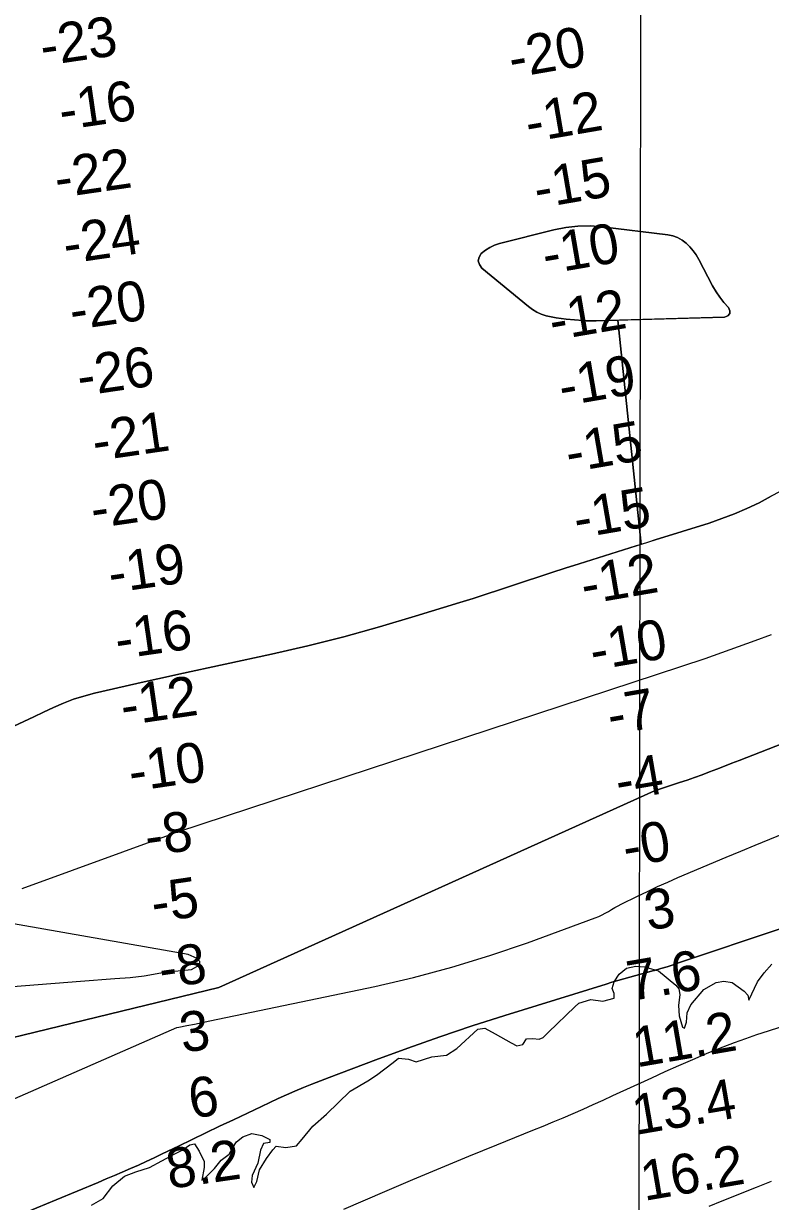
# Model space of a CAD drawing. Extents: x 3219052 to 3256913, y 800770 to 826146.
# Drawn here: x 3227543 to 3228666, y 814418 to 816190 of the extents above; entities that cross this region are included whole.
import ezdxf

# ---------------------------------------------------------------- set-up
doc = ezdxf.new("R2010")
doc.units = 0
for name, color, linetype in [('V-GRID-MAJR', 7, 'Continuous'), ('V-RIVR-EDGE', 7, 'Continuous'), ('V-RIVR-RANG', 7, 'Continuous'), ('V-TOPO-DPTH', 7, 'Continuous'), ('V-TOPO-MINR', 7, 'Continuous'), ('V-TOPO-WATR', 7, 'Continuous')]:
    doc.layers.add(name, color=color, linetype=linetype)

msp = doc.modelspace()

# ---------------------------------------------------------------- linework, layer by layer
at = {"layer": 'V-GRID-MAJR'}
msp.add_spline([(3228457.1, 806177.4), (3228466, 812237.7), (3228474.8, 818299.9), (3228483.6, 824362.1), (3228483.6, 824364)], degree=3, dxfattribs=at)
at = {"layer": 'V-RIVR-EDGE'}
for points in [[(3227922.6, 814501.2), (3227937.2, 814499.2), (3227953.1, 814501.9), (3227961.8, 814511.8), (3227977.7, 814531.5), (3227998.6, 814549.3), (3228033.9, 814584), (3228060.8, 814599.7), (3228073.5, 814608), (3228098.9, 814627.3), (3228106.8, 814634), (3228121.8, 814632.4), (3228133.3, 814628.4), (3228157, 814635.8), (3228179.1, 814638.5), (3228194.6, 814648.4), (3228226.3, 814677.2), (3228236.6, 814678.7), (3228252, 814670.4), (3228276, 814656.9), (3228284.7, 814652.5), (3228293.8, 814654.5), (3228299.4, 814662.8), (3228308.9, 814663.5), (3228318.4, 814662.3), (3228324.3, 814664.7), (3228332.6, 814673), (3228372.2, 814711.2), (3228378.2, 814716.7), (3228396, 814721.8), (3228414.2, 814719.4), (3228431.2, 814724.1), (3228431.2, 814730.8), (3228428.1, 814738.7), (3228431.2, 814748.6), (3228438.8, 814760.1), (3228449.9, 814769.1), (3228463.7, 814771.9), (3228476.8, 814771), (3228497.7, 814765.1), (3228523.7, 814743.6), (3228528.5, 814738.1), (3228530, 814729.4), (3228528, 814713.2), (3228528.8, 814697.4), (3228533.9, 814680.4), (3228537, 814678.8), (3228540.2, 814687.9), (3228541, 814701.7), (3228546.6, 814713.9), (3228566, 814737.2), (3228584.6, 814747.4), (3228596.1, 814749.4), (3228608.7, 814747.4), (3228626.5, 814734.7), (3228632.4, 814728.4), (3228633.6, 814721.2), (3228646.7, 814748.5), (3228657, 814762.3), (3228668.5, 814774.9)], [(3227644.9, 814412.9), (3227662.3, 814422.8), (3227677, 814441.7), (3227694.4, 814456.3), (3227711.4, 814462.6), (3227732.4, 814469.3), (3227769.2, 814489.3), (3227781.5, 814495.2), (3227793, 814503.5), (3227800.1, 814504.7), (3227806.8, 814494), (3227814.2, 814478.5), (3227814.2, 814469.1), (3227811, 814450.5), (3227814.6, 814452.5), (3227830, 814467.8), (3227839.9, 814480.5), (3227852.2, 814489.5), (3227857.4, 814499.4), (3227862.9, 814508.1), (3227872.5, 814515.6), (3227886.3, 814520.7), (3227901.3, 814517.5), (3227913.2, 814511.5), (3227913.1, 814506.8), (3227903.7, 814505.2), (3227899.3, 814495.3), (3227895.3, 814476), (3227886.5, 814457.4), (3227885.7, 814447.5), (3227888.9, 814439.2), (3227893.6, 814448.3), (3227897.6, 814465.7), (3227908.3, 814483.1), (3227917.5, 814496.1), (3227922.6, 814501.2)]]:
    msp.add_lwpolyline(points, dxfattribs=at)
at = {"layer": 'V-TOPO-DPTH'}
for points in [[(3229799.6, 816125.8), (3229223.4, 815744.4), (3229199.9, 815736.9), (3229176.9, 815728.1), (3229154.3, 815718.4), (3229141.4, 815712.5), (3229119.5, 815702.5), (3229097.7, 815692.6), (3229075.7, 815682.8), (3229053.7, 815673), (3229021.9, 815659.1), (3229003.1, 815651.1), (3228984.2, 815643.4), (3228667.4, 815478.9), (3228649.5, 815469.1), (3228631, 815460.5), (3228612.3, 815452.4), (3228593.2, 815445.2), (3228573.9, 815438.6), (3228493, 815413.1), (3228482.7, 815409.9)], [(3228590, 815778.1), (3228596.4, 815770.3), (3228603.2, 815762.9), (3228605.2, 815757.8), (3228605.2, 815753.5), (3228602.3, 815750.4), (3228597.4, 815748), (3228404.3, 815742.6), (3228399.1, 815742.5), (3228394, 815742.6), (3228388.9, 815742.8), (3228383.8, 815743.2), (3228358.8, 815745.3), (3228351.2, 815746.1), (3228343.7, 815747.2), (3228336.2, 815748.7), (3228328.8, 815750.4), (3228321.6, 815752.8), (3228314.8, 815755.8), (3228308.3, 815759.6), (3228302.2, 815764), (3228232, 815822.1), (3228228.4, 815827.4), (3228226.7, 815832.8), (3228228, 815838.2), (3228231.2, 815843.7), (3228237.4, 815848.8), (3228244.1, 815853.1), (3228251.3, 815856.4), (3228258.9, 815859), (3228340.4, 815879.5), (3228358.5, 815883), (3228376.6, 815885.2), (3228394.9, 815885.3), (3228413.3, 815884.1), (3228511.9, 815872.1), (3228519.5, 815870.5), (3228526.7, 815868), (3228533.3, 815864.2), (3228539.5, 815859.6), (3228545, 815854), (3228550.1, 815848.1), (3228554.6, 815841.7), (3228558.6, 815834.9), (3228579.3, 815795.2), (3228584.4, 815786.5), (3228590, 815778.1)], [(3228590, 815778.1), (3228584.4, 815786.5), (3228579.3, 815795.2), (3228558.6, 815834.9), (3228554.6, 815841.7), (3228550.1, 815848.1), (3228545, 815854), (3228539.5, 815859.6), (3228533.3, 815864.2), (3228526.7, 815868), (3228519.5, 815870.5), (3228511.9, 815872.1), (3228413.3, 815884.1), (3228394.9, 815885.3), (3228376.6, 815885.2), (3228358.5, 815883), (3228340.4, 815879.5), (3228258.9, 815859), (3228251.3, 815856.4), (3228244.1, 815853.1), (3228237.4, 815848.8), (3228231.2, 815843.7), (3228228, 815838.2), (3228226.7, 815832.8), (3228228.4, 815827.4), (3228232, 815822.1), (3228302.2, 815764), (3228308.3, 815759.6), (3228314.8, 815755.8), (3228321.6, 815752.8), (3228328.8, 815750.4), (3228336.2, 815748.7), (3228343.7, 815747.2), (3228351.2, 815746.1), (3228358.8, 815745.3), (3228383.8, 815743.2), (3228388.9, 815742.8), (3228394, 815742.6), (3228399.1, 815742.5), (3228404.3, 815742.6), (3228436.5, 815743.5), (3228471.6, 815406.3)], [(3228482.7, 815409.9), (3228471.6, 815406.3), (3228436.5, 815743.5), (3228451.7, 815743.9), (3228597.4, 815748), (3228602.3, 815750.4), (3228605.2, 815753.5), (3228605.2, 815757.8), (3228603.2, 815762.9), (3228596.4, 815770.3), (3228590, 815778.1)], [(3227528.2, 815133.1), (3227543.1, 815140), (3227558, 815147), (3227572.8, 815154), (3227587.6, 815161), (3227602.6, 815167.6), (3227617.9, 815173.5), (3227633.5, 815178.3), (3227649.3, 815182.5), (3227713.1, 815197.1), (3227728.9, 815200.6), (3227744.7, 815204.2), (3227760.5, 815207.7), (3227776.3, 815211.2), (3227915.7, 815241.5), (3227970.2, 815254.1), (3228024.4, 815267.6), (3228078.3, 815282.5), (3228131.9, 815298.3), (3228199.1, 815319), (3228218.9, 815325.2), (3228238.7, 815331.6), (3228258.5, 815338.1), (3228278.2, 815344.7), (3228298, 815351.3), (3228317.7, 815357.8), (3228337.5, 815364.2), (3228357.3, 815370.5), (3228378.5, 815377.1), (3228407.1, 815386.1), (3228435.8, 815395.1), (3228464.4, 815404.1), (3228493, 815413.1), (3228573.9, 815438.6), (3228593.2, 815445.2), (3228612.3, 815452.4), (3228631, 815460.5), (3228649.5, 815469.1), (3228667.4, 815478.9)], [(3228471.6, 815406.3), (3228464.4, 815404.1), (3228435.8, 815395.1), (3228407.1, 815386.1), (3228378.5, 815377.1), (3228357.3, 815370.5), (3228337.5, 815364.2), (3228317.7, 815357.8), (3228298, 815351.3), (3228278.2, 815344.7), (3228258.5, 815338.1), (3228238.7, 815331.6), (3228218.9, 815325.2), (3228199.1, 815319), (3228131.9, 815298.3), (3228078.3, 815282.5), (3228024.4, 815267.6), (3227970.2, 815254.1), (3227915.7, 815241.5), (3227776.3, 815211.2), (3227760.5, 815207.7), (3227744.7, 815204.2), (3227728.9, 815200.6), (3227713.1, 815197.1), (3227649.3, 815182.5), (3227633.5, 815178.3), (3227617.9, 815173.5), (3227602.6, 815167.6), (3227587.6, 815161), (3227572.8, 815154), (3227558, 815147), (3227543.1, 815140), (3227528.2, 815133.1)], [(3228694.9, 815111.1), (3228619.4, 815081.6), (3228608.2, 815077.3), (3228597, 815072.9), (3228585.8, 815068.6), (3228574.6, 815064.3), (3228563.4, 815060.1), (3228552.2, 815056), (3228540.8, 815052), (3228529.5, 815048.2), (3228503.9, 815039.9), (3228491.7, 815036), (3227836.3, 814740.1), (3227229.7, 814592.5)], [(3227229.7, 814592.5), (3227836.3, 814740.1), (3228491.7, 815036), (3228503.9, 815039.9), (3228529.5, 815048.2), (3228540.8, 815052), (3228552.2, 815056), (3228563.4, 815060.1), (3228574.6, 815064.3), (3228585.8, 815068.6), (3228597, 815072.9), (3228608.2, 815077.3), (3228619.4, 815081.6), (3228694.9, 815111.1)], [(3228682.5, 814828.8), (3228529.4, 814777.4), (3228520.1, 814774.3), (3228510.7, 814771.3), (3228501.3, 814768.5), (3228491.9, 814765.8), (3228491, 814765.5), (3228482, 814763), (3228473, 814760.5), (3228463.9, 814758), (3228454.9, 814755.5), (3228445.9, 814753), (3228436.9, 814750.5), (3228427.9, 814747.8), (3228418.9, 814745.1), (3228266.5, 814697.9), (3228217.7, 814682.2), (3228169, 814666), (3228120.6, 814649), (3228072.4, 814631.3), (3228002.2, 814604.8), (3227989.3, 814599.9), (3227976.5, 814594.8), (3227963.7, 814589.5), (3227951, 814584.1), (3227938.4, 814578.6), (3227925.7, 814572.9), (3227913.2, 814567.2), (3227900.7, 814561.3), (3227858.4, 814541.2), (3227837.7, 814531.3), (3227817.1, 814521.5), (3227796.4, 814511.6), (3227775.8, 814501.6), (3227751.1, 814489.7), (3227739.2, 814484), (3227727.3, 814478.5), (3227715.4, 814473), (3227703.4, 814467.7), (3227691.3, 814462.4), (3227679.3, 814457.2), (3227667.2, 814452.1), (3227655.1, 814447), (3227592, 814420.7), (3227548.3, 814402.5)], [(3228682.5, 814828.8), (3228529.4, 814777.4), (3228520.1, 814774.3), (3228510.7, 814771.3), (3228501.3, 814768.5), (3228491.9, 814765.8), (3228491, 814765.5), (3228482, 814763), (3228473, 814760.5), (3228463.9, 814758), (3228454.9, 814755.5), (3228445.9, 814753), (3228436.9, 814750.5), (3228427.9, 814747.8), (3228418.9, 814745.1), (3228266.5, 814697.9), (3228217.7, 814682.2), (3228169, 814666), (3228120.6, 814649), (3228072.4, 814631.3), (3228002.2, 814604.8), (3227989.3, 814599.9), (3227976.5, 814594.8), (3227963.7, 814589.5), (3227951, 814584.1), (3227938.4, 814578.6), (3227925.7, 814572.9), (3227913.2, 814567.2), (3227900.7, 814561.3), (3227858.4, 814541.2), (3227837.7, 814531.3), (3227817.1, 814521.5), (3227796.4, 814511.6), (3227775.8, 814501.6), (3227751.1, 814489.7), (3227739.2, 814484), (3227727.3, 814478.5), (3227715.4, 814473), (3227703.4, 814467.7), (3227691.3, 814462.4), (3227679.3, 814457.2), (3227667.2, 814452.1), (3227655.1, 814447), (3227592, 814420.7), (3227548.3, 814402.5)], [(3228574.3, 814411), (3228593.4, 814419), (3228645.5, 814439.8), (3228667.7, 814448.6)]]:
    msp.add_lwpolyline(points, dxfattribs=at)
at = {"layer": 'V-TOPO-MINR'}
for points in [[(3228590, 815778.1), (3228596.4, 815770.3), (3228603.2, 815762.9), (3228605.2, 815757.8), (3228605.2, 815753.5), (3228602.3, 815750.4), (3228597.4, 815748), (3228404.3, 815742.6), (3228399.1, 815742.5), (3228394, 815742.6), (3228388.9, 815742.8), (3228383.8, 815743.2), (3228358.8, 815745.3), (3228351.2, 815746.1), (3228343.7, 815747.2), (3228336.2, 815748.7), (3228328.8, 815750.4), (3228321.6, 815752.8), (3228314.8, 815755.8), (3228308.3, 815759.6), (3228302.2, 815764), (3228232, 815822.1), (3228228.4, 815827.4), (3228226.7, 815832.8), (3228228, 815838.2), (3228231.2, 815843.7), (3228237.4, 815848.8), (3228244.1, 815853.1), (3228251.3, 815856.4), (3228258.9, 815859), (3228340.4, 815879.5), (3228358.5, 815883), (3228376.6, 815885.2), (3228394.9, 815885.3), (3228413.3, 815884.1), (3228511.9, 815872.1), (3228519.5, 815870.5), (3228526.7, 815868), (3228533.3, 815864.2), (3228539.5, 815859.6), (3228545, 815854), (3228550.1, 815848.1), (3228554.6, 815841.7), (3228558.6, 815834.9), (3228579.3, 815795.2), (3228584.4, 815786.5), (3228590, 815778.1)], [(3227528.2, 815133.1), (3227543.1, 815140), (3227558, 815147), (3227572.8, 815154), (3227587.6, 815161), (3227602.6, 815167.6), (3227617.9, 815173.5), (3227633.5, 815178.3), (3227649.3, 815182.5), (3227713.1, 815197.1), (3227728.9, 815200.6), (3227744.7, 815204.2), (3227760.5, 815207.7), (3227776.3, 815211.2), (3227915.7, 815241.5), (3227970.2, 815254.1), (3228024.4, 815267.6), (3228078.3, 815282.5), (3228131.9, 815298.3), (3228199.1, 815319), (3228218.9, 815325.2), (3228238.7, 815331.6), (3228258.5, 815338.1), (3228278.2, 815344.7), (3228298, 815351.3), (3228317.7, 815357.8), (3228337.5, 815364.2), (3228357.3, 815370.5), (3228378.5, 815377.1), (3228407.1, 815386.1), (3228435.8, 815395.1), (3228464.4, 815404.1), (3228493, 815413.1), (3228573.9, 815438.6), (3228593.2, 815445.2), (3228612.3, 815452.4), (3228631, 815460.5), (3228649.5, 815469.1), (3228667.4, 815478.9)], [(3227540.8, 814888.8), (3227767.9, 814971.8), (3227769.9, 814972.5), (3227773, 814973.5), (3227773.9, 814973.8), (3227774.3, 814973.9), (3227774.8, 814974.1), (3228568.1, 815234.9), (3228593.2, 815243.7), (3228618.1, 815252.7), (3228643.1, 815261.9), (3228668, 815271.1)], [(3227229.7, 814592.5), (3227836.3, 814740.1), (3228491.7, 815036), (3228503.9, 815039.9), (3228529.5, 815048.2), (3228540.8, 815052), (3228552.2, 815056), (3228563.4, 815060.1), (3228574.6, 815064.3), (3228585.8, 815068.6), (3228597, 815072.9), (3228608.2, 815077.3), (3228619.4, 815081.6), (3228694.9, 815111.1)], [(3227215.6, 814435.8), (3227773.5, 814679.9), (3227776.5, 814680.5), (3227788.1, 814682.7), (3227799.7, 814685), (3227811.3, 814687.4), (3227822.8, 814689.8), (3228071.2, 814741.7), (3228129.4, 814755.2), (3228187.2, 814770.4), (3228244.2, 814788), (3228300.8, 814807.4), (3228402.8, 814844.7), (3228407.9, 814846.8), (3228413, 814849.1), (3228417.8, 814851.6), (3228422.6, 814854.4), (3228427.3, 814857.3), (3228432.1, 814860.1), (3228437, 814862.7), (3228441.9, 814865.2), (3228466.2, 814877.3), (3228481.3, 814884.6), (3228496.4, 814891.8), (3228511.7, 814898.6), (3228527.1, 814905.3), (3228599.7, 814935.9), (3228621.6, 814945.1), (3228643.4, 814954.1), (3228665.4, 814963), (3228687.4, 814971.9)], [(3227176.1, 814713.8), (3227628.3, 814749.6), (3227679.9, 814753.6), (3227703.3, 814754.9), (3227723.9, 814757.7), (3227754.9, 814763.1), (3227795.5, 814767.2), (3227807.9, 814774), (3227807.9, 814778.9), (3227803.8, 814783.7), (3227790.1, 814789.9), (3227507.3, 814839.3)], [(3228024.7, 814406.8), (3228086.4, 814433.2), (3228128.4, 814451.1), (3228170.4, 814468.7), (3228212.6, 814486.2), (3228254.8, 814503.4), (3228309, 814525.3), (3228324.2, 814531.5), (3228339.4, 814537.8), (3228354.5, 814544.2), (3228369.5, 814550.7), (3228384.5, 814557.3), (3228399.5, 814563.9), (3228414.5, 814570.7), (3228429.4, 814577.5), (3228487.6, 814604.4), (3228508.1, 814613.7), (3228528.7, 814622.9), (3228549.4, 814631.8), (3228570.2, 814640.6), (3228578.6, 814644.1), (3228595.3, 814650.8), (3228612.1, 814657.3), (3228629, 814663.4), (3228646, 814669.2), (3228663.1, 814674.9), (3228680.2, 814680.5)], [(3228574.3, 814411), (3228593.4, 814419), (3228645.5, 814439.8), (3228667.7, 814448.6)]]:
    msp.add_lwpolyline(points, dxfattribs=at)
at = {"layer": 'V-TOPO-WATR'}
msp.add_lwpolyline([(3227548.3, 814402.5), (3227592, 814420.7), (3227655.1, 814447), (3227667.2, 814452.1), (3227679.3, 814457.2), (3227691.3, 814462.4), (3227703.4, 814467.7), (3227715.4, 814473), (3227727.3, 814478.5), (3227739.2, 814484), (3227751.1, 814489.7), (3227775.8, 814501.6), (3227796.4, 814511.6), (3227817.1, 814521.5), (3227837.7, 814531.3), (3227858.4, 814541.2), (3227900.7, 814561.3), (3227913.2, 814567.2), (3227925.7, 814572.9), (3227938.4, 814578.6), (3227951, 814584.1), (3227963.7, 814589.5), (3227976.5, 814594.8), (3227989.3, 814599.9), (3228002.2, 814604.8), (3228072.4, 814631.3), (3228120.6, 814649), (3228169, 814666), (3228217.7, 814682.2), (3228266.5, 814697.9), (3228418.9, 814745.1), (3228427.9, 814747.8), (3228436.9, 814750.5), (3228445.9, 814753), (3228454.9, 814755.5), (3228463.9, 814758), (3228473, 814760.5), (3228482, 814763), (3228491, 814765.5), (3228491.9, 814765.8), (3228501.3, 814768.5), (3228510.7, 814771.3), (3228520.1, 814774.3), (3228529.4, 814777.4), (3228682.5, 814828.8)], dxfattribs=at)

# ---------------------------------------------------------------- texts
at = {"layer": 'V-RIVR-RANG'}
for s, rotation, p in [('-23', 8.2697, (3227571.8, 816125.9)), ('-20', 9.7619, (3228277.5, 816107.6)), ('-16', 8.2697, (3227600.2, 816029.1)), ('-12', 9.7619, (3228302.7, 816010.6)), ('-22', 8.2697, (3227593.4, 815927.1)), ('-15', 9.7619, (3228315.6, 815911.4)), ('-24', 8.2697, (3227606.5, 815828)), ('-10', 9.7619, (3228328.2, 815812.3)), ('-20', 8.2697, (3227616.1, 815728.5)), ('-12', 9.7619, (3228338.5, 815712.7)), ('-26', 8.2697, (3227627.4, 815629.1)), ('-19', 9.7619, (3228353, 815613.9)), ('-21', 8.2697, (3227650.3, 815531.5)), ('-15', 9.7619, (3228363.3, 815514.3)), ('-20', 8.2697, (3227647.8, 815430.1)), ('-15', 9.7619, (3228375.3, 815415)), ('-19', 8.2697, (3227674.2, 815333)), ('-12', 9.7619, (3228386.3, 815315.6)), ('-16', 8.2697, (3227684.5, 815233.5)), ('-10', 9.7619, (3228399.8, 815216.6)), ('-12', 8.2697, (3227692.8, 815133.7)), ('-7', 9.7619, (3228426, 815119.7)), ('-10', 8.2697, (3227704.9, 815034.5)), ('-4', 9.7619, (3228438.1, 815020.5)), ('-8', 8.2697, (3227729.3, 814937.1)), ('-0', 9.7619, (3228449.1, 814921)), ('-5', 8.2697, (3227738.9, 814837.5)), ('3', 9.7619, (3228482.3, 814825.4)), ('-8', 8.2697, (3227750.4, 814738.2)), ('7.6', 9.7619, (3228456, 814719.5)), ('3', 8.2697, (3227782, 814641.8)), ('11.2', 9.7619, (3228464.7, 814619.7)), ('6', 8.2697, (3227795.3, 814542.8)), ('13.4', 9.7619, (3228463.8, 814518.2)), ('8.2', 8.2697, (3227761.9, 814437)), ('16.2', 9.7619, (3228476.5, 814419))]:
    msp.add_text(s, height=60, rotation=rotation, dxfattribs=at).set_placement(p)

doc.saveas('drawing.dxf')
